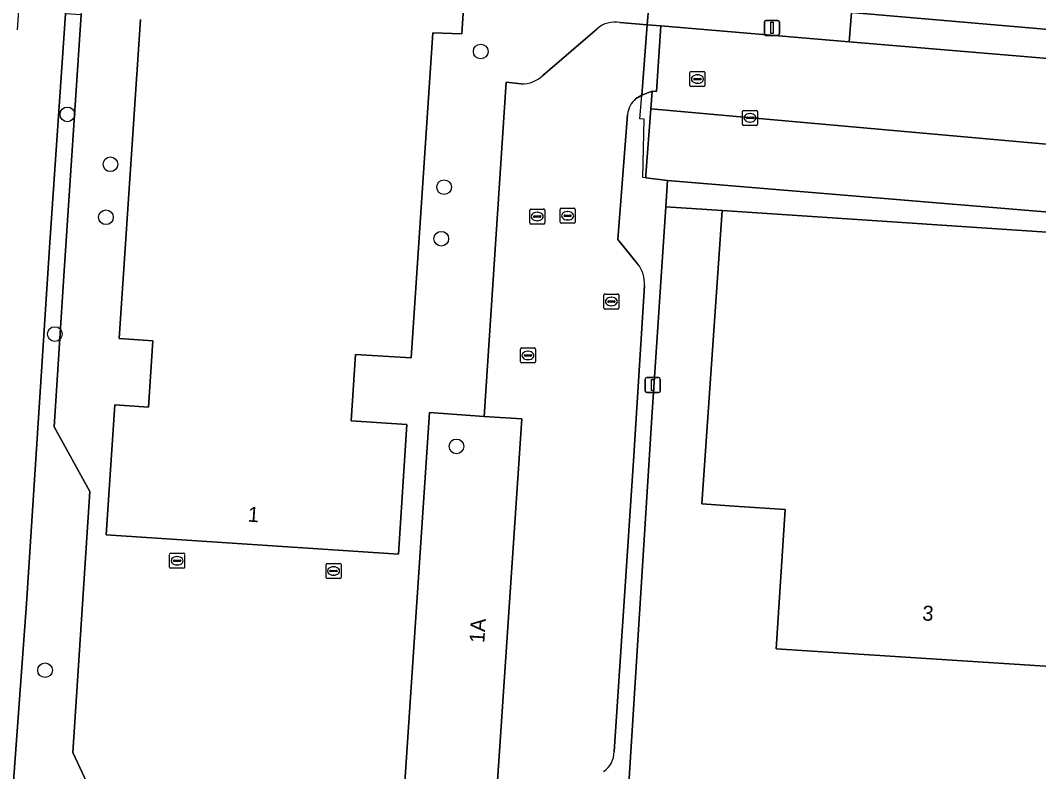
# Model space of a CAD drawing. Extents: x 161848 to 162726, y 385382 to 386521.
# Drawn here: x 162056.3 to 162124.2, y 386376.3 to 386426.4 of the extents above; entities that cross this region are included whole.
import ezdxf

# ---------------------------------------------------------------- set-up
doc = ezdxf.new("R2010")
doc.units = 0
for name, color, linetype in [('IMGEO_Boom', 7, 'Continuous'), ('IMGEO_Erf', 7, 'Continuous'), ('IMGEO_Groenvoorziening', 7, 'Continuous'), ('IMGEO_Hek', 7, 'Continuous'), ('IMGEO_Kolk', 7, 'Continuous'), ('IMGEO_Lichtmast', 7, 'Continuous'), ('IMGEO_Pand', 7, 'Continuous'), ('IMGEO_Pand_nummerreeks', 7, 'Continuous'), ('IMGEO_Parkeervlak_open', 7, 'Continuous'), ('IMGEO_Rijbaan_lokaal_open', 7, 'Continuous'), ('IMGEO_Rioolput', 7, 'Continuous'), ('IMGEO_Voetpad_open', 7, 'Continuous')]:
    doc.layers.add(name, color=color, linetype=linetype)

msp = doc.modelspace()

# ---------------------------------------------------------------- linework, layer by layer
at = {"layer": 'IMGEO_Boom'}
for centre in [(162087.018, 386424.342), (162059.456, 386420.15), (162062.329, 386416.821), (162084.58, 386415.299), (162062.027, 386413.292), (162084.392, 386411.864), (162058.621, 386405.507), (162085.404, 386398.019), (162057.97, 386383.097)]:
    msp.add_circle(centre, 0.489, dxfattribs=at)
at = {"layer": 'IMGEO_Erf'}
for points in [[(162096.298, 386426.264), (162098.131, 386426.118), (162098.234, 386427.404), (162099.272, 386438.101), (162106.543, 386437.522), (162108.545, 386461.103), (162117.873, 386460.298), (162118.181, 386464.165), (162134.681, 386462.853), (162133.141, 386443.483), (162139.583, 386442.971), (162139.669, 386443.985), (162141.321, 386443.873), (162141.334, 386444.019), (162142.779, 386459.838), (162143.558, 386468.661), (162142.314, 386468.841)], [(162063.824, 386466.818), (162063.346, 386466.196), (162062.937, 386465.085), (162060.869, 386434.271), (162060.371, 386426.78), (162059.237, 386409.724), (162058.573, 386399.326), (162060.958, 386395.005), (162059.81, 386377.62), (162065.185, 386366.125), (162080.144, 386367.054), (162079.904, 386363.565), (162083.018, 386363.719), (162083.776, 386375.504), (162081.967, 386375.629), (162083.614, 386400.266), (162087.248, 386400.02), (162088.726, 386422.297), (162089.716, 386422.193)], [(162086.164, 386431.693), (162085.755, 386425.511), (162083.827, 386425.592), (162082.378, 386403.913), (162078.668, 386404.153), (162078.382, 386399.722), (162082.092, 386399.482), (162081.534, 386390.836), (162062.048, 386392.125), (162062.621, 386400.786), (162064.872, 386400.637), (162065.165, 386405.059), (162062.913, 386405.208), (162064.325, 386426.471)], [(162091.168, 386422.74), (162094.785, 386425.852)], [(162126.4, 386383.249), (162106.712, 386384.529), (162107.316, 386393.818), (162103.925, 386394.04), (162101.76, 386394.182), (162103.132, 386413.735), (162099.357, 386413.995), (162098.463, 386400.31), (162096.209, 386364.576), (162096.178, 386364.084), (162096.193, 386363.887), (162098.289, 386363.993), (162098.294, 386364.179), (162125.713, 386365.574)]]:
    msp.add_lwpolyline(points, dxfattribs=at)
msp.add_lwpolyline([(162139.467, 386432.025), (162139.503, 386432.486), (162139.7, 386434.999), (162140.072, 386439.764), (162140.214, 386441.864), (162139.494, 386441.925), (162138.871, 386434.576), (162138.659, 386432.08), (162138.03, 386424.669), (162111.735, 386426.941), (162111.583, 386424.986), (162125.116, 386423.86), (162134.059, 386423.087), (162138.734, 386422.637), (162138.739, 386422.692), (162138.76, 386422.964)], close=True, dxfattribs=at)
for centre, radius, start, end in [((162095.943, 386424.585), 1.716, 78.04711, 132.41826), ((162089.792, 386424.193), 2.001, 267.83488, 313.45009)]:
    msp.add_arc(centre, radius, start, end, dxfattribs=at)
at = {"layer": 'IMGEO_Groenvoorziening'}
for points in [[(162079.904, 386363.565), (162080.144, 386367.054), (162065.185, 386366.125), (162059.81, 386377.62), (162060.958, 386395.005), (162058.573, 386399.326), (162059.237, 386409.724), (162060.371, 386426.78), (162059.326, 386426.861), (162058.28, 386411.611), (162056.721, 386387.548), (162054.854, 386362.326)], [(162161.506, 386414.734), (162159.708, 386414.95), (162159.564, 386414.964), (162159.207, 386410.887), (162138.032, 386412.551), (162099.471, 386415.747), (162099.357, 386413.995), (162103.132, 386413.735), (162130.116, 386411.95), (162138.172, 386411.3), (162160.988, 386409.79)]]:
    msp.add_lwpolyline(points, close=True, dxfattribs=at)
for points in [[(162099.471, 386415.747), (162098.024, 386415.923), (162098.039, 386416.129), (162098.357, 386420.509), (162098.449, 386421.698), (162097.754, 386421.425), (162097.35, 386421.19)], [(162096.814, 386420.139), (162096.164, 386411.804), (162097.484, 386410.196)], [(162093.283, 386373.901), (162092.683, 386364.197), (162093.19, 386364.222), (162096.209, 386364.576), (162098.463, 386400.31), (162099.357, 386413.995), (162099.471, 386415.747)], [(162097.944, 386408.725), (162097.215, 386397.059), (162095.913, 386377.681)]]:
    msp.add_lwpolyline(points, dxfattribs=at)
for centre, radius, start, end in [((162098.507, 386419.938), 1.705, 132.73309, 173.22461), ((162095.746, 386408.845), 2.201, 356.86902, 37.8612), ((162094.282, 386377.673), 1.631, 305.0232, 0.28865)]:
    msp.add_arc(centre, radius, start, end, dxfattribs=at)
at = {"layer": 'IMGEO_Hek'}
for points in [[(162098.131, 386426.118), (162098.234, 386427.404)], [(162097.754, 386421.425), (162098.131, 386426.118)], [(162099.471, 386415.747), (162097.831, 386415.946), (162097.92, 386419.828), (162097.628, 386419.85), (162097.754, 386421.425)], [(162096.209, 386364.576), (162098.463, 386400.31), (162099.357, 386413.995)]]:
    msp.add_lwpolyline(points, dxfattribs=at)
at = {"layer": 'IMGEO_Kolk'}
for p, q in [((162104.477, 386419.493), (162104.477, 386420.345)), ((162104.552, 386420.419), (162105.404, 386420.419)), ((162104.965, 386420.199), (162104.99, 386420.199)), ((162105.478, 386420.345), (162105.478, 386419.493)), ((162105.404, 386419.419), (162104.552, 386419.419)), ((162104.736, 386419.913), (162104.736, 386419.925)), ((162105.174, 386419.876), (162104.776, 386419.876)), ((162104.779, 386419.962), (162105.177, 386419.962)), ((162104.988, 386419.639), (162104.963, 386419.639)), ((162105.22, 386419.925), (162105.22, 386419.913)), ((162090.287, 386412.916), (162090.287, 386413.768)), ((162090.362, 386413.842), (162091.214, 386413.842)), ((162090.546, 386413.336), (162090.546, 386413.348)), ((162090.984, 386413.299), (162090.586, 386413.299)), ((162090.589, 386413.385), (162090.987, 386413.385)), ((162090.775, 386413.622), (162090.8, 386413.622)), ((162091.03, 386413.348), (162091.03, 386413.336)), ((162091.288, 386413.768), (162091.288, 386412.916)), ((162092.317, 386412.964), (162092.317, 386413.816)), ((162092.392, 386413.89), (162093.244, 386413.89)), ((162092.576, 386413.384), (162092.576, 386413.396)), ((162093.014, 386413.347), (162092.616, 386413.347)), ((162092.619, 386413.433), (162093.017, 386413.433)), ((162092.805, 386413.67), (162092.83, 386413.67)), ((162093.06, 386413.396), (162093.06, 386413.384)), ((162093.318, 386413.816), (162093.318, 386412.964)), ((162091.214, 386412.842), (162090.362, 386412.842)), ((162090.798, 386413.062), (162090.773, 386413.062)), ((162093.244, 386412.89), (162092.392, 386412.89)), ((162092.828, 386413.11), (162092.803, 386413.11)), ((162095.234, 386407.25), (162095.234, 386408.102)), ((162095.309, 386408.176), (162096.161, 386408.176)), ((162095.722, 386407.956), (162095.747, 386407.956)), ((162096.235, 386408.102), (162096.235, 386407.25)), ((162095.493, 386407.67), (162095.493, 386407.682)), ((162095.931, 386407.633), (162095.533, 386407.633)), ((162095.536, 386407.719), (162095.934, 386407.719)), ((162095.745, 386407.396), (162095.72, 386407.396)), ((162095.977, 386407.682), (162095.977, 386407.67)), ((162096.161, 386407.176), (162095.309, 386407.176)), ((162089.671, 386403.656), (162089.671, 386404.508)), ((162089.746, 386404.582), (162090.598, 386404.582)), ((162090.672, 386404.508), (162090.672, 386403.656)), ((162089.93, 386404.076), (162089.93, 386404.088)), ((162090.368, 386404.039), (162089.97, 386404.039)), ((162089.973, 386404.125), (162090.371, 386404.125)), ((162090.182, 386403.802), (162090.157, 386403.802)), ((162090.159, 386404.362), (162090.184, 386404.362)), ((162090.414, 386404.088), (162090.414, 386404.076)), ((162090.598, 386403.582), (162089.746, 386403.582)), ((162066.352, 386390.896), (162067.204, 386390.896)), ((162066.277, 386389.97), (162066.277, 386390.822)), ((162066.536, 386390.39), (162066.536, 386390.402)), ((162066.974, 386390.353), (162066.576, 386390.353)), ((162066.579, 386390.439), (162066.977, 386390.439)), ((162066.765, 386390.676), (162066.79, 386390.676)), ((162067.02, 386390.402), (162067.02, 386390.39)), ((162067.278, 386390.822), (162067.278, 386389.97)), ((162076.779, 386390.21), (162077.631, 386390.21)), ((162067.204, 386389.896), (162066.352, 386389.896)), ((162066.788, 386390.116), (162066.763, 386390.116)), ((162076.704, 386389.284), (162076.704, 386390.136)), ((162076.963, 386389.704), (162076.963, 386389.716)), ((162077.401, 386389.667), (162077.003, 386389.667)), ((162077.006, 386389.753), (162077.404, 386389.753)), ((162077.192, 386389.99), (162077.217, 386389.99)), ((162077.447, 386389.716), (162077.447, 386389.704)), ((162077.705, 386390.136), (162077.705, 386389.284)), ((162077.631, 386389.21), (162076.779, 386389.21)), ((162077.215, 386389.43), (162077.19, 386389.43))]:
    msp.add_line(p, q, dxfattribs=at)
for points in [[(162104.477, 386419.493), (162104.477, 386420.345)], [(162104.552, 386420.419), (162105.404, 386420.419)], [(162105.478, 386420.345), (162105.478, 386419.493)], [(162105.404, 386419.419), (162104.552, 386419.419)], [(162090.287, 386412.916), (162090.287, 386413.768)], [(162090.362, 386413.842), (162091.214, 386413.842)], [(162091.288, 386413.768), (162091.288, 386412.916)], [(162092.317, 386412.964), (162092.317, 386413.816)], [(162092.392, 386413.89), (162093.244, 386413.89)], [(162093.318, 386413.816), (162093.318, 386412.964)], [(162091.214, 386412.842), (162090.362, 386412.842)], [(162093.244, 386412.89), (162092.392, 386412.89)], [(162095.234, 386407.25), (162095.234, 386408.102)], [(162095.309, 386408.176), (162096.161, 386408.176)], [(162096.235, 386408.102), (162096.235, 386407.25)], [(162096.161, 386407.176), (162095.309, 386407.176)], [(162089.671, 386403.656), (162089.671, 386404.508)], [(162089.746, 386404.582), (162090.598, 386404.582)], [(162090.672, 386404.508), (162090.672, 386403.656)], [(162090.598, 386403.582), (162089.746, 386403.582)], [(162066.352, 386390.896), (162067.204, 386390.896)], [(162066.277, 386389.97), (162066.277, 386390.822)], [(162067.278, 386390.822), (162067.278, 386389.97)], [(162076.779, 386390.21), (162077.631, 386390.21)], [(162067.204, 386389.896), (162066.352, 386389.896)], [(162076.704, 386389.284), (162076.704, 386390.136)], [(162077.705, 386390.136), (162077.705, 386389.284)], [(162077.631, 386389.21), (162076.779, 386389.21)]]:
    msp.add_lwpolyline(points, dxfattribs=at)
for centre, radius, start, end in [((162104.554, 386420.343), 0.0765, 91.55205, 178.44795), ((162104.554, 386420.343), 0.0765, 91.55205, 178.44795), ((162105.402, 386420.343), 0.0765, 1.55205, 88.44795), ((162105.402, 386420.343), 0.0765, 1.55205, 88.44795), ((162104.554, 386419.495), 0.0765, 181.55205, 268.44795), ((162104.554, 386419.495), 0.0765, 181.55205, 268.44795), ((162104.776, 386419.922), 0.0403, 85.87752, 175.75265), ((162104.773, 386419.912), 0.0366, 178.93798, 274.71019), ((162105.177, 386419.919), 0.043, 264.86636, 352.45326), ((162105.181, 386419.924), 0.0386, 1.73085, 96.63898), ((162105.402, 386419.495), 0.0765, 271.55205, 358.44795), ((162105.402, 386419.495), 0.0765, 271.55205, 358.44795), ((162090.364, 386413.766), 0.0765, 91.55205, 178.44795), ((162090.364, 386413.766), 0.0765, 91.55205, 178.44795), ((162090.586, 386413.345), 0.0403, 85.87752, 175.75265), ((162090.583, 386413.335), 0.0366, 178.93798, 274.71019), ((162090.987, 386413.342), 0.043, 264.86636, 352.45326), ((162090.991, 386413.347), 0.0386, 1.73085, 96.63898), ((162091.212, 386413.766), 0.0765, 1.55205, 88.44795), ((162091.212, 386413.766), 0.0765, 1.55205, 88.44795), ((162092.394, 386413.814), 0.0765, 91.55205, 178.44795), ((162092.394, 386413.814), 0.0765, 91.55205, 178.44795), ((162092.616, 386413.393), 0.0403, 85.87752, 175.75265), ((162092.613, 386413.383), 0.0366, 178.93798, 274.71019), ((162093.017, 386413.39), 0.043, 264.86636, 352.45326), ((162093.021, 386413.395), 0.0386, 1.73085, 96.63898), ((162093.242, 386413.814), 0.0765, 1.55205, 88.44795), ((162093.242, 386413.814), 0.0765, 1.55205, 88.44795), ((162090.364, 386412.918), 0.0765, 181.55205, 268.44795), ((162090.364, 386412.918), 0.0765, 181.55205, 268.44795), ((162091.212, 386412.918), 0.0765, 271.55205, 358.44795), ((162091.212, 386412.918), 0.0765, 271.55205, 358.44795), ((162092.394, 386412.966), 0.0765, 181.55205, 268.44795), ((162092.394, 386412.966), 0.0765, 181.55205, 268.44795), ((162093.242, 386412.966), 0.0765, 271.55205, 358.44795), ((162093.242, 386412.966), 0.0765, 271.55205, 358.44795), ((162095.311, 386408.1), 0.0765, 91.55205, 178.44795), ((162095.311, 386408.1), 0.0765, 91.55205, 178.44795), ((162096.159, 386408.1), 0.0765, 1.55205, 88.44795), ((162096.159, 386408.1), 0.0765, 1.55205, 88.44795), ((162095.311, 386407.252), 0.0765, 181.55205, 268.44795), ((162095.311, 386407.252), 0.0765, 181.55205, 268.44795), ((162095.533, 386407.679), 0.0403, 85.87752, 175.75265), ((162095.53, 386407.669), 0.0366, 178.93798, 274.71019), ((162095.934, 386407.676), 0.043, 264.86636, 352.45326), ((162095.938, 386407.681), 0.0386, 1.73085, 96.63898), ((162096.159, 386407.252), 0.0765, 271.55205, 358.44795), ((162096.159, 386407.252), 0.0765, 271.55205, 358.44795), ((162089.748, 386404.506), 0.0765, 91.55205, 178.44795), ((162089.748, 386404.506), 0.0765, 91.55205, 178.44795), ((162090.596, 386404.506), 0.0765, 1.55205, 88.44795), ((162090.596, 386404.506), 0.0765, 1.55205, 88.44795), ((162089.97, 386404.085), 0.0403, 85.87752, 175.75265), ((162089.967, 386404.075), 0.0366, 178.93798, 274.71019), ((162090.371, 386404.082), 0.043, 264.86636, 352.45326), ((162090.375, 386404.087), 0.0386, 1.73085, 96.63898), ((162089.748, 386403.658), 0.0765, 181.55205, 268.44795), ((162089.748, 386403.658), 0.0765, 181.55205, 268.44795), ((162090.596, 386403.658), 0.0765, 271.55205, 358.44795), ((162090.596, 386403.658), 0.0765, 271.55205, 358.44795), ((162066.354, 386390.82), 0.0765, 91.55205, 178.44795), ((162066.354, 386390.82), 0.0765, 91.55205, 178.44795), ((162067.202, 386390.82), 0.0765, 1.55205, 88.44795), ((162067.202, 386390.82), 0.0765, 1.55205, 88.44795), ((162066.576, 386390.399), 0.0403, 85.87752, 175.75265), ((162066.573, 386390.389), 0.0366, 178.93798, 274.71019), ((162066.977, 386390.396), 0.043, 264.86636, 352.45326), ((162066.981, 386390.401), 0.0386, 1.73085, 96.63898), ((162076.781, 386390.134), 0.0765, 91.55205, 178.44795), ((162076.781, 386390.134), 0.0765, 91.55205, 178.44795), ((162077.629, 386390.134), 0.0765, 1.55205, 88.44795), ((162077.629, 386390.134), 0.0765, 1.55205, 88.44795), ((162066.354, 386389.972), 0.0765, 181.55205, 268.44795), ((162066.354, 386389.972), 0.0765, 181.55205, 268.44795), ((162067.202, 386389.972), 0.0765, 271.55205, 358.44795), ((162067.202, 386389.972), 0.0765, 271.55205, 358.44795), ((162077.003, 386389.713), 0.0403, 85.87752, 175.75265), ((162077, 386389.703), 0.0366, 178.93798, 274.71019), ((162077.404, 386389.71), 0.043, 264.86636, 352.45326), ((162077.408, 386389.715), 0.0386, 1.73085, 96.63898), ((162076.781, 386389.286), 0.0765, 181.55205, 268.44795), ((162076.781, 386389.286), 0.0765, 181.55205, 268.44795), ((162077.629, 386389.286), 0.0765, 271.55205, 358.44795), ((162077.629, 386389.286), 0.0765, 271.55205, 358.44795)]:
    msp.add_arc(centre, radius, start, end, dxfattribs=at)
for centre, major_axis, ratio, start_param, end_param in [((162104.964, 386419.919), (-0.387, 0.002), 0.722429, 4.712389, 7.853982), ((162104.989, 386419.919), (-0.39, 0.002), 0.717154, 1.570796, 4.712389), ((162090.774, 386413.342), (-0.387, 0.002), 0.722429, 4.712389, 7.853982), ((162090.799, 386413.342), (-0.39, 0.002), 0.717154, 1.570796, 4.712389), ((162092.804, 386413.39), (-0.387, 0.002), 0.722429, 4.712389, 7.853982), ((162092.829, 386413.39), (-0.39, 0.002), 0.717154, 1.570796, 4.712389), ((162095.721, 386407.676), (-0.387, 0.002), 0.722429, 4.712389, 7.853982), ((162095.746, 386407.676), (-0.39, 0.002), 0.717154, 1.570796, 4.712389), ((162090.158, 386404.082), (-0.387, 0.002), 0.722429, 4.712389, 7.853982), ((162090.183, 386404.082), (-0.39, 0.002), 0.717154, 1.570796, 4.712389), ((162066.764, 386390.396), (-0.387, 0.002), 0.722429, 4.712389, 7.853982), ((162066.789, 386390.396), (-0.39, 0.002), 0.717154, 1.570796, 4.712389), ((162077.191, 386389.71), (-0.387, 0.002), 0.722429, 4.712389, 7.853982), ((162077.216, 386389.71), (-0.39, 0.002), 0.717154, 1.570796, 4.712389)]:
    msp.add_ellipse(centre, major_axis=major_axis, ratio=ratio, start_param=start_param, end_param=end_param, dxfattribs=at)
at = {"layer": 'IMGEO_Lichtmast'}
for p, q in [((162105.944, 386425.517), (162105.944, 386426.317)), ((162105.944, 386426.317), (162105.944, 386425.517)), ((162106.044, 386426.417), (162106.834, 386426.417)), ((162106.834, 386426.417), (162106.044, 386426.417)), ((162106.934, 386426.317), (162106.934, 386425.517)), ((162106.934, 386425.517), (162106.934, 386426.317)), ((162106.834, 386425.417), (162106.044, 386425.417)), ((162106.044, 386425.417), (162106.834, 386425.417)), ((162097.993, 386401.708), (162097.993, 386402.508)), ((162097.993, 386402.508), (162097.993, 386401.708)), ((162098.093, 386402.608), (162098.883, 386402.608)), ((162098.883, 386402.608), (162098.093, 386402.608)), ((162098.983, 386402.508), (162098.983, 386401.708)), ((162098.983, 386401.708), (162098.983, 386402.508)), ((162098.883, 386401.608), (162098.093, 386401.608)), ((162098.093, 386401.608), (162098.883, 386401.608))]:
    msp.add_line(p, q, dxfattribs=at)
for points in [[(162106.364, 386426.292), (162106.514, 386426.292), (162106.514, 386425.542), (162106.364, 386425.542), (162106.364, 386426.292)], [(162098.413, 386402.483), (162098.563, 386402.483), (162098.563, 386401.733), (162098.413, 386401.733), (162098.413, 386402.483)]]:
    msp.add_lwpolyline(points, dxfattribs=at)
for centre, start, end in [((162106.044, 386426.317), 90, 180), ((162106.044, 386426.317), 90, 180), ((162106.834, 386426.317), 0, 90), ((162106.834, 386426.317), 360, 90), ((162106.044, 386425.517), 180, 270), ((162106.044, 386425.517), 180, 270), ((162106.834, 386425.517), 270, 0), ((162106.834, 386425.517), 270, 0), ((162098.093, 386402.508), 90, 180), ((162098.093, 386402.508), 90, 180), ((162098.883, 386402.508), 0, 90), ((162098.883, 386402.508), 360, 90), ((162098.093, 386401.708), 180, 270), ((162098.093, 386401.708), 180, 270), ((162098.883, 386401.708), 270, 0), ((162098.883, 386401.708), 270, 0)]:
    msp.add_arc(centre, 0.1, start, end, dxfattribs=at)
at = {"layer": 'IMGEO_Pand'}
for points in [[(162133.141, 386443.483), (162134.681, 386462.853), (162118.181, 386464.165), (162117.873, 386460.298), (162108.545, 386461.103), (162106.543, 386437.522), (162107.761, 386437.38), (162107.197, 386430.282), (162106.685, 386430.323), (162106.564, 386428.801), (162107.11, 386428.757), (162106.999, 386427.35), (162111.735, 386426.941), (162138.03, 386424.669), (162138.659, 386432.08), (162138.871, 386434.576), (162139.494, 386441.925), (162139.583, 386442.971)], [(162126.4, 386383.249), (162126.434, 386383.768), (162126.105, 386383.79), (162127.543, 386405.447), (162129.668, 386405.31), (162130.116, 386411.95), (162103.132, 386413.735), (162101.76, 386394.182), (162103.925, 386394.04), (162107.316, 386393.818), (162106.712, 386384.529)], [(162089.765, 386399.85), (162087.248, 386400.02), (162083.614, 386400.266), (162081.967, 386375.629), (162083.776, 386375.504), (162088.108, 386375.204), (162088.12, 386375.386)]]:
    msp.add_lwpolyline(points, close=True, dxfattribs=at)
msp.add_lwpolyline([(162064.325, 386426.471), (162062.913, 386405.208), (162065.165, 386405.059), (162064.872, 386400.637), (162062.621, 386400.786), (162062.048, 386392.125), (162081.534, 386390.836), (162082.092, 386399.482), (162078.382, 386399.722), (162078.668, 386404.153), (162082.378, 386403.913), (162083.827, 386425.592), (162085.755, 386425.511), (162086.164, 386431.693)], dxfattribs=at)
at = {"layer": 'IMGEO_Parkeervlak_open'}
for points in [[(162098.234, 386427.404), (162098.131, 386426.118), (162099.028, 386426.047), (162111.583, 386424.986), (162111.735, 386426.941), (162106.999, 386427.35), (162107.11, 386428.757), (162106.564, 386428.801), (162106.685, 386430.323), (162107.197, 386430.282), (162107.761, 386437.38), (162106.543, 386437.522), (162099.272, 386438.101)], [(162138.417, 386416.947), (162098.357, 386420.509), (162098.039, 386416.129), (162098.024, 386415.923), (162099.471, 386415.747), (162138.032, 386412.551)]]:
    msp.add_lwpolyline(points, close=True, dxfattribs=at)
at = {"layer": 'IMGEO_Rijbaan_lokaal_open'}
for points in [[(162097.35, 386421.19), (162097.754, 386421.425), (162098.131, 386426.118), (162096.298, 386426.264)], [(162094.785, 386425.852), (162091.168, 386422.74)], [(162142.796, 386422.246), (162141.926, 386422.33), (162138.734, 386422.637), (162134.059, 386423.087), (162125.116, 386423.86), (162111.583, 386424.986), (162099.028, 386426.047), (162098.739, 386421.669), (162098.449, 386421.698), (162098.357, 386420.509), (162138.417, 386416.947), (162138.547, 386418.436)], [(162089.716, 386422.193), (162088.726, 386422.297), (162087.248, 386400.02), (162089.765, 386399.85), (162088.12, 386375.386), (162089.386, 386375.308), (162088.646, 386363.997), (162092.683, 386364.197), (162093.283, 386373.901)], [(162097.484, 386410.196), (162096.164, 386411.804), (162096.814, 386420.139)], [(162097.215, 386397.059), (162097.944, 386408.725)], [(162095.913, 386377.681), (162097.215, 386397.059)]]:
    msp.add_lwpolyline(points, dxfattribs=at)
msp.add_lwpolyline([(162099.028, 386426.047), (162098.131, 386426.118), (162097.754, 386421.425), (162098.449, 386421.698), (162098.739, 386421.669)], close=True, dxfattribs=at)
for centre, radius, start, end in [((162095.943, 386424.585), 1.716, 78.04711, 132.41826), ((162089.792, 386424.193), 2.001, 267.83488, 313.45009), ((162098.507, 386419.938), 1.705, 132.73309, 173.22461), ((162095.746, 386408.845), 2.201, 356.86902, 37.8612), ((162094.282, 386377.673), 1.631, 305.0232, 0.28865)]:
    msp.add_arc(centre, radius, start, end, dxfattribs=at)
at = {"layer": 'IMGEO_Rioolput'}
for p, q in [((162100.974, 386422.08), (162100.974, 386422.932)), ((162101.049, 386423.006), (162101.901, 386423.006)), ((162101.975, 386422.932), (162101.975, 386422.08)), ((162101.233, 386422.5), (162101.233, 386422.512)), ((162101.671, 386422.463), (162101.273, 386422.463)), ((162101.276, 386422.549), (162101.674, 386422.549)), ((162101.485, 386422.226), (162101.46, 386422.226)), ((162101.462, 386422.786), (162101.487, 386422.786)), ((162101.717, 386422.512), (162101.717, 386422.5)), ((162101.901, 386422.006), (162101.049, 386422.006))]:
    msp.add_line(p, q, dxfattribs=at)
for points in [[(162100.974, 386422.08), (162100.974, 386422.932)], [(162101.049, 386423.006), (162101.901, 386423.006)], [(162101.975, 386422.932), (162101.975, 386422.08)], [(162101.901, 386422.006), (162101.049, 386422.006)]]:
    msp.add_lwpolyline(points, dxfattribs=at)
for centre, radius, start, end in [((162101.051, 386422.93), 0.0765, 91.55205, 178.44795), ((162101.051, 386422.93), 0.0765, 91.55205, 178.44795), ((162101.899, 386422.93), 0.0765, 1.55205, 88.44795), ((162101.899, 386422.93), 0.0765, 1.55205, 88.44795), ((162101.273, 386422.509), 0.0403, 85.87752, 175.75265), ((162101.27, 386422.499), 0.0366, 178.93798, 274.71019), ((162101.674, 386422.506), 0.043, 264.86636, 352.45326), ((162101.678, 386422.511), 0.0386, 1.73085, 96.63898), ((162101.051, 386422.082), 0.0765, 181.55205, 268.44795), ((162101.051, 386422.082), 0.0765, 181.55205, 268.44795), ((162101.899, 386422.082), 0.0765, 271.55205, 358.44795), ((162101.899, 386422.082), 0.0765, 271.55205, 358.44795)]:
    msp.add_arc(centre, radius, start, end, dxfattribs=at)
for centre, major_axis, ratio, start_param, end_param in [((162101.461, 386422.506), (-0.387, 0.002), 0.722429, 4.712389, 7.853982), ((162101.486, 386422.506), (-0.39, 0.002), 0.717154, 1.570796, 4.712389)]:
    msp.add_ellipse(centre, major_axis=major_axis, ratio=ratio, start_param=start_param, end_param=end_param, dxfattribs=at)
at = {"layer": 'IMGEO_Voetpad_open'}
msp.add_lwpolyline([(162025.203, 386361.42), (162043.379, 386360.09), (162049.439, 386359.685), (162050.477, 386359.642), (162054.855, 386362.092), (162054.854, 386362.326), (162056.721, 386387.548), (162058.28, 386411.611), (162059.326, 386426.861), (162062.134, 386467.81), (162061.874, 386467.84), (162062.42, 386475.635), (162059.979, 386475.844), (162059.686, 386471.946), (162059.396, 386468.078), (162059.156, 386468.099), (162058.787, 386462.989), (162056.311, 386428.674), (162056.103, 386425.796)], dxfattribs=at)

# ---------------------------------------------------------------- texts
at = {"layer": 'IMGEO_Pand_nummerreeks'}
for s, rotation, p in [('1', 356.21275, (162071.468, 386393.005)), ('3', 356.28019, (162116.444, 386386.422)), ('1A', 86.15566, (162087.256, 386384.888))]:
    msp.add_text(s, height=1, rotation=rotation, dxfattribs=at).set_placement(p)

doc.saveas('drawing.dxf')
